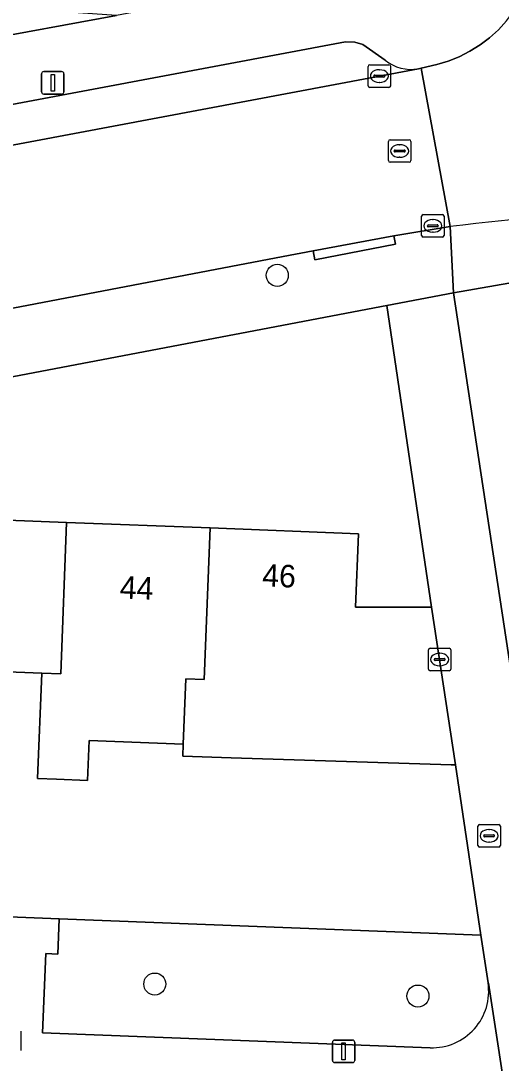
# Model space of a CAD drawing. Extents: x 160077 to 160948, y 386481 to 387498.
# Drawn here: x 160706.93 to 160728.23, y 386759.71 to 386805.96 of the extents above; entities that cross this region are included whole.
import ezdxf

# ---------------------------------------------------------------- set-up
doc = ezdxf.new("R2010")
doc.units = 0
for name, color, linetype in [('IMGEO_Boom', 7, 'Continuous'), ('IMGEO_Erf', 7, 'Continuous'), ('IMGEO_Groenvoorziening', 7, 'Continuous'), ('IMGEO_Kolk', 7, 'Continuous'), ('IMGEO_Lichtmast', 7, 'Continuous'), ('IMGEO_Pand', 7, 'Continuous'), ('IMGEO_Pand_nummerreeks', 7, 'Continuous'), ('IMGEO_Parkeervlak_open', 7, 'Continuous'), ('IMGEO_Rijbaan_lokaal_open', 7, 'Continuous'), ('IMGEO_Rioolput', 7, 'Continuous'), ('IMGEO_Voetpad_open', 7, 'Continuous')]:
    doc.layers.add(name, color=color, linetype=linetype)

msp = doc.modelspace()

# ---------------------------------------------------------------- linework, layer by layer
at = {"layer": 'IMGEO_Boom'}
for centre in [(160718.303, 386794.669), (160712.872, 386763.22), (160724.539, 386762.687)]:
    msp.add_circle(centre, 0.489, dxfattribs=at)
at = {"layer": 'IMGEO_Erf'}
for points in [[(160728.911, 386794.383), (160726.113, 386793.887), (160729.208, 386773.55), (160739.777, 386773.151), (160742.325, 386773.055), (160752.485, 386772.671), (160755.107, 386772.572), (160765.268, 386772.187), (160767.757, 386772.092), (160778.031, 386771.702), (160780.646, 386771.604), (160792.664, 386771.147), (160789.642, 386790.266)], [(160702.59, 386783.955), (160708.959, 386783.707), (160715.328, 386783.458), (160721.9, 386783.202), (160721.773, 386779.945), (160724.862, 386779.95), (160725.146, 386779.949), (160723.157, 386793.323), (160689.994, 386787.02)], [(160687.571, 386784.21), (160686.882, 386767.017), (160693.294, 386766.741), (160695.949, 386766.63), (160706.046, 386766.21), (160708.637, 386766.106), (160727.336, 386765.387), (160726.211, 386772.948), (160726.016, 386772.942), (160716.258, 386773.261), (160714.11, 386773.331), (160714.131, 386773.869), (160709.963, 386774.033), (160709.893, 386772.254), (160708.514, 386772.307), (160707.674, 386772.34), (160707.857, 386777.016)], [(160707.857, 386777.016), (160703.69, 386777.179)]]:
    msp.add_lwpolyline(points, dxfattribs=at)
at = {"layer": 'IMGEO_Groenvoorziening'}
msp.add_lwpolyline([(160727.652, 386763.274), (160727.336, 386765.387), (160708.637, 386766.106), (160708.575, 386764.55), (160708.034, 386764.572), (160707.892, 386761.052), (160725.088, 386760.391)], dxfattribs=at)
msp.add_arc((160725.169, 386762.9), 2.511, 268.1453, 8.558, dxfattribs=at)
at = {"layer": 'IMGEO_Kolk'}
for p, q in [((160722.331, 386803.085), (160722.331, 386803.937)), ((160722.406, 386804.011), (160723.258, 386804.011)), ((160723.332, 386803.937), (160723.332, 386803.085)), ((160722.59, 386803.505), (160722.59, 386803.517)), ((160723.028, 386803.468), (160722.63, 386803.468)), ((160722.633, 386803.554), (160723.031, 386803.554)), ((160722.819, 386803.791), (160722.844, 386803.791)), ((160723.074, 386803.517), (160723.074, 386803.505)), ((160723.258, 386803.011), (160722.406, 386803.011)), ((160722.842, 386803.231), (160722.817, 386803.231)), ((160724.702, 386796.438), (160724.702, 386797.29)), ((160724.777, 386797.364), (160725.629, 386797.364)), ((160725.19, 386797.144), (160725.215, 386797.144)), ((160725.703, 386797.29), (160725.703, 386796.438)), ((160724.961, 386796.858), (160724.961, 386796.87)), ((160725.399, 386796.821), (160725.001, 386796.821)), ((160725.004, 386796.907), (160725.402, 386796.907)), ((160725.213, 386796.584), (160725.188, 386796.584)), ((160725.445, 386796.87), (160725.445, 386796.858)), ((160725.629, 386796.364), (160724.777, 386796.364)), ((160725.006, 386777.195), (160725.006, 386778.047)), ((160725.081, 386778.121), (160725.933, 386778.121)), ((160726.007, 386778.047), (160726.007, 386777.195)), ((160725.265, 386777.615), (160725.265, 386777.627)), ((160725.703, 386777.578), (160725.305, 386777.578)), ((160725.308, 386777.664), (160725.706, 386777.664)), ((160725.494, 386777.901), (160725.519, 386777.901)), ((160725.749, 386777.627), (160725.749, 386777.615)), ((160725.933, 386777.121), (160725.081, 386777.121)), ((160725.517, 386777.341), (160725.492, 386777.341)), ((160706.931, 386761.124), (160706.931, 386760.272))]:
    msp.add_line(p, q, dxfattribs=at)
for points in [[(160722.331, 386803.085), (160722.331, 386803.937)], [(160722.406, 386804.011), (160723.258, 386804.011)], [(160723.332, 386803.937), (160723.332, 386803.085)], [(160723.258, 386803.011), (160722.406, 386803.011)], [(160724.702, 386796.438), (160724.702, 386797.29)], [(160724.777, 386797.364), (160725.629, 386797.364)], [(160725.703, 386797.29), (160725.703, 386796.438)], [(160725.629, 386796.364), (160724.777, 386796.364)], [(160725.006, 386777.195), (160725.006, 386778.047)], [(160725.081, 386778.121), (160725.933, 386778.121)], [(160726.007, 386778.047), (160726.007, 386777.195)], [(160725.933, 386777.121), (160725.081, 386777.121)], [(160706.931, 386761.124), (160706.931, 386760.272)]]:
    msp.add_lwpolyline(points, dxfattribs=at)
for centre, radius, start, end in [((160722.408, 386803.935), 0.0765, 91.552, 178.448), ((160722.408, 386803.935), 0.0765, 91.552, 178.448), ((160723.256, 386803.935), 0.0765, 1.552, 88.448), ((160723.256, 386803.935), 0.0765, 1.552, 88.448), ((160722.63, 386803.514), 0.0403, 85.8775, 175.7526), ((160722.627, 386803.504), 0.0366, 178.938, 274.7102), ((160723.031, 386803.511), 0.043, 264.8664, 352.4533), ((160723.035, 386803.516), 0.0386, 1.7309, 96.639), ((160722.408, 386803.087), 0.0765, 181.552, 268.448), ((160722.408, 386803.087), 0.0765, 181.552, 268.448), ((160723.256, 386803.087), 0.0765, 271.552, 358.448), ((160723.256, 386803.087), 0.0765, 271.552, 358.448), ((160724.779, 386797.288), 0.0765, 91.552, 178.448), ((160724.779, 386797.288), 0.0765, 91.552, 178.448), ((160725.627, 386797.288), 0.0765, 1.552, 88.448), ((160725.627, 386797.288), 0.0765, 1.552, 88.448), ((160725.001, 386796.867), 0.0403, 85.8775, 175.7526), ((160724.998, 386796.857), 0.0366, 178.938, 274.7102), ((160725.402, 386796.864), 0.043, 264.8664, 352.4533), ((160725.406, 386796.869), 0.0386, 1.7309, 96.639), ((160724.779, 386796.44), 0.0765, 181.552, 268.448), ((160724.779, 386796.44), 0.0765, 181.552, 268.448), ((160725.627, 386796.44), 0.0765, 271.552, 358.448), ((160725.627, 386796.44), 0.0765, 271.552, 358.448), ((160725.083, 386778.045), 0.0765, 91.552, 178.448), ((160725.083, 386778.045), 0.0765, 91.552, 178.448), ((160725.931, 386778.045), 0.0765, 1.552, 88.448), ((160725.931, 386778.045), 0.0765, 1.552, 88.448), ((160725.305, 386777.624), 0.0403, 85.8775, 175.7526), ((160725.302, 386777.614), 0.0366, 178.938, 274.7102), ((160725.706, 386777.621), 0.043, 264.8664, 352.4533), ((160725.71, 386777.626), 0.0386, 1.7309, 96.639), ((160725.083, 386777.197), 0.0765, 181.552, 268.448), ((160725.083, 386777.197), 0.0765, 181.552, 268.448), ((160725.931, 386777.197), 0.0765, 271.552, 358.448), ((160725.931, 386777.197), 0.0765, 271.552, 358.448)]:
    msp.add_arc(centre, radius, start, end, dxfattribs=at)
for centre, major_axis, ratio, start_param, end_param in [((160722.818, 386803.511), (-0.387, 0.002), 0.722429, 4.712389, 7.853982), ((160722.843, 386803.511), (-0.39, 0.002), 0.717154, 1.570796, 4.712389), ((160725.189, 386796.864), (-0.387, 0.002), 0.722429, 4.712389, 7.853982), ((160725.214, 386796.864), (-0.39, 0.002), 0.717154, 1.570796, 4.712389), ((160725.493, 386777.621), (-0.387, 0.002), 0.722429, 4.712389, 7.853982), ((160725.518, 386777.621), (-0.39, 0.002), 0.717154, 1.570796, 4.712389)]:
    msp.add_ellipse(centre, major_axis=major_axis, ratio=ratio, start_param=start_param, end_param=end_param, dxfattribs=at)
at = {"layer": 'IMGEO_Lichtmast'}
for p, q in [((160707.851, 386802.812), (160707.851, 386803.612)), ((160707.851, 386803.612), (160707.851, 386802.812)), ((160707.951, 386803.712), (160708.741, 386803.712)), ((160708.741, 386803.712), (160707.951, 386803.712)), ((160708.841, 386803.612), (160708.841, 386802.812)), ((160708.841, 386802.812), (160708.841, 386803.612)), ((160708.741, 386802.712), (160707.951, 386802.712)), ((160707.951, 386802.712), (160708.741, 386802.712)), ((160720.748, 386759.832), (160720.748, 386760.632)), ((160720.748, 386760.632), (160720.748, 386759.832)), ((160720.848, 386760.732), (160721.638, 386760.732)), ((160721.638, 386760.732), (160720.848, 386760.732)), ((160721.738, 386760.632), (160721.738, 386759.832)), ((160721.738, 386759.832), (160721.738, 386760.632)), ((160721.638, 386759.732), (160720.848, 386759.732)), ((160720.848, 386759.732), (160721.638, 386759.732))]:
    msp.add_line(p, q, dxfattribs=at)
for points in [[(160708.271, 386803.587), (160708.421, 386803.587), (160708.421, 386802.837), (160708.271, 386802.837), (160708.271, 386803.587)], [(160721.168, 386760.607), (160721.318, 386760.607), (160721.318, 386759.857), (160721.168, 386759.857), (160721.168, 386760.607)]]:
    msp.add_lwpolyline(points, dxfattribs=at)
for centre, start, end in [((160707.951, 386803.612), 90, 180), ((160707.951, 386803.612), 90, 180), ((160708.741, 386803.612), 0, 90), ((160708.741, 386803.612), 360, 90), ((160707.951, 386802.812), 180, 270), ((160707.951, 386802.812), 180, 270), ((160708.741, 386802.812), 270, 0), ((160708.741, 386802.812), 270, 0), ((160720.848, 386760.632), 90, 180), ((160720.848, 386760.632), 90, 180), ((160721.638, 386760.632), 0, 90), ((160721.638, 386760.632), 360, 90), ((160720.848, 386759.832), 180, 270), ((160720.848, 386759.832), 180, 270), ((160721.638, 386759.832), 270, 0), ((160721.638, 386759.832), 270, 0)]:
    msp.add_arc(centre, 0.1, start, end, dxfattribs=at)
at = {"layer": 'IMGEO_Pand'}
for points in [[(160708.959, 386783.707), (160702.59, 386783.955), (160702.328, 386777.23), (160701.47, 386777.264), (160701.287, 386772.588), (160703.506, 386772.502), (160703.69, 386777.179), (160707.857, 386777.016), (160708.697, 386776.983)], [(160715.328, 386783.458), (160708.959, 386783.707), (160708.697, 386776.983), (160707.857, 386777.016), (160707.674, 386772.34), (160708.514, 386772.307), (160709.893, 386772.254), (160709.963, 386774.033), (160714.131, 386773.869), (160714.244, 386776.768), (160715.065, 386776.736)], [(160725.146, 386779.949), (160724.862, 386779.95), (160721.773, 386779.945), (160721.9, 386783.202), (160715.328, 386783.458), (160715.065, 386776.736), (160714.244, 386776.768), (160714.131, 386773.869), (160714.11, 386773.331), (160716.258, 386773.261), (160726.016, 386772.942), (160726.211, 386772.948)]]:
    msp.add_lwpolyline(points, close=True, dxfattribs=at)
at = {"layer": 'IMGEO_Parkeervlak_open'}
for points in [[(160723.084, 386804.222), (160722.097, 386804.906), (160721.743, 386805.014), (160721.334, 386805.037), (160690.701, 386799.277)], [(160688.143, 386796.981), (160724.562, 386803.836)]]:
    msp.add_lwpolyline(points, dxfattribs=at)
msp.add_arc((160724.239, 386805.622), 1.815, 230.4708, 280.2559, dxfattribs=at)
at = {"layer": 'IMGEO_Rijbaan_lokaal_open'}
msp.add_lwpolyline([(160728.466, 386805.958), (160728.108, 386805.568), (160727.717, 386805.212), (160727.296, 386804.892), (160726.848, 386804.611), (160726.377, 386804.371), (160725.886, 386804.174), (160725.379, 386804.022), (160724.679, 386803.863), (160725.97, 386796.829)], dxfattribs=at)
msp.add_lwpolyline([(160723.473, 386796.424), (160725.97, 386796.829), (160724.679, 386803.863), (160724.562, 386803.836), (160688.143, 386796.981), (160689.509, 386790.017), (160703.228, 386792.574), (160718.559, 386795.509), (160719.896, 386795.758)], close=True, dxfattribs=at)
msp.add_arc((160740.257, 386683.937), 113.793, 87.99893, 97.21246, dxfattribs=at)
at = {"layer": 'IMGEO_Rioolput'}
for p, q in [((160723.305, 386800.686), (160724.157, 386800.686)), ((160723.23, 386799.76), (160723.23, 386800.612)), ((160723.489, 386800.18), (160723.489, 386800.192)), ((160723.532, 386800.229), (160723.93, 386800.229)), ((160723.718, 386800.466), (160723.743, 386800.466)), ((160723.973, 386800.192), (160723.973, 386800.18)), ((160724.231, 386800.612), (160724.231, 386799.76)), ((160723.927, 386800.143), (160723.529, 386800.143)), ((160723.741, 386799.906), (160723.716, 386799.906)), ((160724.157, 386799.686), (160723.305, 386799.686)), ((160727.198, 386769.371), (160727.198, 386770.223)), ((160727.273, 386770.297), (160728.125, 386770.297)), ((160728.199, 386770.223), (160728.199, 386769.371)), ((160727.457, 386769.791), (160727.457, 386769.803)), ((160727.895, 386769.754), (160727.497, 386769.754)), ((160727.5, 386769.84), (160727.898, 386769.84)), ((160727.686, 386770.077), (160727.711, 386770.077)), ((160727.941, 386769.803), (160727.941, 386769.791)), ((160728.125, 386769.297), (160727.273, 386769.297)), ((160727.709, 386769.517), (160727.684, 386769.517))]:
    msp.add_line(p, q, dxfattribs=at)
for points in [[(160723.305, 386800.686), (160724.157, 386800.686)], [(160723.23, 386799.76), (160723.23, 386800.612)], [(160724.231, 386800.612), (160724.231, 386799.76)], [(160724.157, 386799.686), (160723.305, 386799.686)], [(160727.198, 386769.371), (160727.198, 386770.223)], [(160727.273, 386770.297), (160728.125, 386770.297)], [(160728.199, 386770.223), (160728.199, 386769.371)], [(160728.125, 386769.297), (160727.273, 386769.297)]]:
    msp.add_lwpolyline(points, dxfattribs=at)
for centre, radius, start, end in [((160723.307, 386800.61), 0.0765, 91.552, 178.448), ((160723.307, 386800.61), 0.0765, 91.552, 178.448), ((160724.155, 386800.61), 0.0765, 1.552, 88.448), ((160724.155, 386800.61), 0.0765, 1.552, 88.448), ((160723.529, 386800.189), 0.0403, 85.8775, 175.7526), ((160723.526, 386800.179), 0.0366, 178.938, 274.7102), ((160723.93, 386800.186), 0.043, 264.8664, 352.4533), ((160723.934, 386800.191), 0.0386, 1.7309, 96.639), ((160723.307, 386799.762), 0.0765, 181.552, 268.448), ((160723.307, 386799.762), 0.0765, 181.552, 268.448), ((160724.155, 386799.762), 0.0765, 271.552, 358.448), ((160724.155, 386799.762), 0.0765, 271.552, 358.448), ((160727.275, 386770.221), 0.0765, 91.552, 178.448), ((160727.275, 386770.221), 0.0765, 91.552, 178.448), ((160728.123, 386770.221), 0.0765, 1.552, 88.448), ((160728.123, 386770.221), 0.0765, 1.552, 88.448), ((160727.497, 386769.8), 0.0403, 85.8775, 175.7526), ((160727.494, 386769.79), 0.0366, 178.938, 274.7102), ((160727.898, 386769.797), 0.043, 264.8664, 352.4533), ((160727.902, 386769.802), 0.0386, 1.7309, 96.639), ((160727.275, 386769.373), 0.0765, 181.552, 268.448), ((160727.275, 386769.373), 0.0765, 181.552, 268.448), ((160728.123, 386769.373), 0.0765, 271.552, 358.448), ((160728.123, 386769.373), 0.0765, 271.552, 358.448)]:
    msp.add_arc(centre, radius, start, end, dxfattribs=at)
for centre, major_axis, ratio, start_param, end_param in [((160723.717, 386800.186), (-0.387, 0.002), 0.722429, 4.712389, 7.853982), ((160723.742, 386800.186), (-0.39, 0.002), 0.717154, 1.570796, 4.712389), ((160727.685, 386769.797), (-0.387, 0.002), 0.722429, 4.712389, 7.853982), ((160727.71, 386769.797), (-0.39, 0.002), 0.717154, 1.570796, 4.712389)]:
    msp.add_ellipse(centre, major_axis=major_axis, ratio=ratio, start_param=start_param, end_param=end_param, dxfattribs=at)
at = {"layer": 'IMGEO_Voetpad_open'}
for points in [[(160724.562, 386803.836), (160724.679, 386803.863), (160725.379, 386804.022), (160725.886, 386804.174), (160726.377, 386804.371), (160726.848, 386804.611), (160727.296, 386804.892), (160727.717, 386805.212), (160728.108, 386805.568), (160728.466, 386805.958), (160728.787, 386806.378), (160729.069, 386806.825), (160729.311, 386807.296), (160729.509, 386807.786), (160729.663, 386808.292), (160729.771, 386808.81), (160729.832, 386809.335), (160729.844, 386809.554), (160729.892, 386810.548), (160729.898, 386810.708), (160729.828, 386811.253)], [(160722.155, 386808.242), (160721.453, 386808.14), (160721.441, 386808.138), (160711.175, 386806.204), (160704.872, 386805.04), (160702.825, 386804.662), (160674.597, 386799.312), (160674.9, 386797.53), (160674.502, 386797.454), (160667.256, 386796.073), (160625.143, 386788.129), (160611.61, 386785.659), (160611.261, 386774.569), (160611.199, 386773.064), (160614.688, 386772.962)], [(160690.701, 386799.277), (160721.334, 386805.037), (160721.743, 386805.014), (160722.097, 386804.906), (160723.084, 386804.222)], [(160726.113, 386793.887), (160725.97, 386796.829), (160723.473, 386796.424), (160723.545, 386796.053), (160719.975, 386795.352), (160719.896, 386795.758), (160718.559, 386795.509), (160703.228, 386792.574), (160689.509, 386790.017)], [(160725.97, 386796.829), (160726.113, 386793.887), (160728.911, 386794.383)], [(160684.872, 386786.04), (160689.988, 386787.027), (160689.994, 386787.02), (160723.157, 386793.323), (160726.113, 386793.887)], [(160729.654, 386770.62), (160729.514, 386771.537), (160729.208, 386773.55), (160726.113, 386793.887), (160723.157, 386793.323), (160725.146, 386779.949), (160726.211, 386772.948), (160727.336, 386765.387), (160727.652, 386763.274), (160727.675, 386763.262), (160728.639, 386757.007), (160729.721, 386750), (160729.967, 386748.41), (160730.959, 386741.615), (160731.883, 386735.296), (160734.945, 386735.584), (160798.554, 386733.131), (160797.621, 386739.052)], [(160725.088, 386760.391), (160707.892, 386761.052), (160708.034, 386764.572), (160708.575, 386764.55), (160708.637, 386766.106), (160706.046, 386766.21), (160705.984, 386764.654), (160706.375, 386764.638), (160706.234, 386761.114), (160695.187, 386761.53), (160695.33, 386765.097), (160695.887, 386765.074), (160695.949, 386766.63), (160693.294, 386766.741), (160693.232, 386765.185), (160693.702, 386765.165), (160693.559, 386761.591), (160689.312, 386761.774)], [(160686.785, 386764.329), (160686.557, 386758.725), (160728.639, 386757.007), (160727.675, 386763.262), (160727.652, 386763.274)]]:
    msp.add_lwpolyline(points, dxfattribs=at)
for points in [[(160680.037, 386807.699), (160679.98, 386805.966), (160702.849, 386805.045), (160702.825, 386804.662), (160704.872, 386805.04), (160711.175, 386806.204), (160706.275, 386806.546), (160705.056, 386806.615), (160704.021, 386806.674), (160694.244, 386807.065), (160693.019, 386807.129), (160692.02, 386807.182), (160682.232, 386807.601), (160680.984, 386807.657)], [(160723.545, 386796.053), (160723.473, 386796.424), (160719.896, 386795.758), (160719.975, 386795.352)]]:
    msp.add_lwpolyline(points, close=True, dxfattribs=at)
for centre, radius, start, end in [((160724.239, 386805.622), 1.815, 230.4708, 280.2559), ((160740.257, 386683.937), 113.793, 87.99893, 97.21246), ((160725.169, 386762.9), 2.511, 268.1453, 8.558)]:
    msp.add_arc(centre, radius, start, end, dxfattribs=at)

# ---------------------------------------------------------------- texts
at = {"layer": 'IMGEO_Pand_nummerreeks'}
for s, rotation, p in [('46', 357.5707, (160717.621, 386780.87)), ('44', 357.7655, (160711.305, 386780.332))]:
    msp.add_text(s, height=1, rotation=rotation, dxfattribs=at).set_placement(p)

doc.saveas('drawing.dxf')
